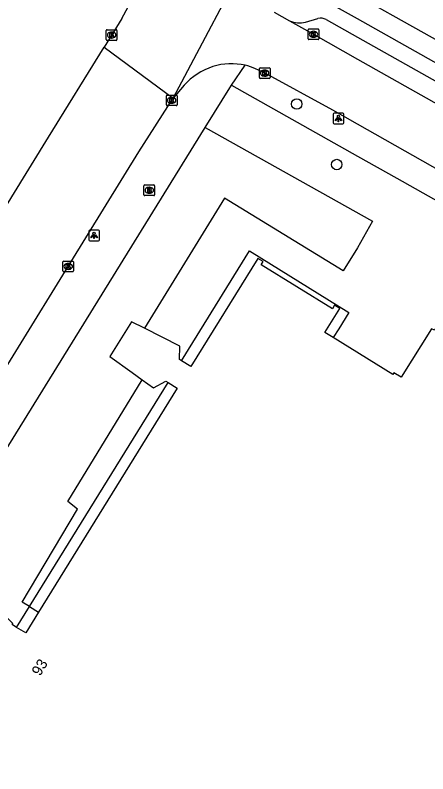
# Model space of a CAD drawing. Extents: x 162812 to 163818, y 381639 to 382470.
# Drawn here: x 162967.9 to 163006.6, y 382135.2 to 382206.4 of the extents above; entities that cross this region are included whole.
import ezdxf

# ---------------------------------------------------------------- set-up
doc = ezdxf.new("R2010")
doc.units = 0
for name, color, linetype in [('IMGEO_Boom', 7, 'Continuous'), ('IMGEO_Brandkraan', 7, 'Continuous'), ('IMGEO_Groenvoorziening', 7, 'Continuous'), ('IMGEO_Kolk', 7, 'Continuous'), ('IMGEO_Lichtpunt', 7, 'Continuous'), ('IMGEO_Pand', 7, 'Continuous'), ('IMGEO_Pand_nummerreeks', 7, 'Continuous'), ('IMGEO_Rijbaan_lokaal_gesloten', 7, 'Continuous'), ('IMGEO_Rijbaan_lokaal_open', 7, 'Continuous'), ('IMGEO_Voetpad_open', 7, 'Continuous')]:
    doc.layers.add(name, color=color, linetype=linetype)

msp = doc.modelspace()

# ---------------------------------------------------------------- linework, layer by layer
at = {"layer": 'IMGEO_Boom'}
for centre in [(162994.291, 382198.042), (162998.048, 382192.364)]:
    msp.add_circle(centre, 0.489, dxfattribs=at)
at = {"layer": 'IMGEO_Brandkraan'}
for p, q in [((162979.962, 382189.526), (162979.962, 382190.378)), ((162980.037, 382190.452), (162980.889, 382190.452)), ((162980.45, 382190.232), (162980.475, 382190.232)), ((162980.963, 382190.378), (162980.963, 382189.526)), ((162980.889, 382189.452), (162980.037, 382189.452)), ((162980.473, 382189.672), (162980.448, 382189.672))]:
    msp.add_line(p, q, dxfattribs=at)
for points in [[(162979.962, 382189.526), (162979.962, 382190.378)], [(162980.037, 382190.452), (162980.889, 382190.452)], [(162980.31, 382190.152), (162980.31, 382189.752), (162980.523, 382189.752)], [(162980.541, 382190.152), (162980.31, 382190.152)], [(162980.489, 382190.071), (162980.435, 382190.071), (162980.435, 382189.995)], [(162980.435, 382189.995), (162980.488, 382189.995)], [(162980.497, 382189.919), (162980.435, 382189.919), (162980.435, 382189.838)], [(162980.435, 382189.838), (162980.497, 382189.838)], [(162980.963, 382190.378), (162980.963, 382189.526)], [(162980.889, 382189.452), (162980.037, 382189.452)]]:
    msp.add_lwpolyline(points, dxfattribs=at)
for centre, radius, start, end in [((162980.039, 382190.376), 0.0765, 91.55205, 178.44795), ((162980.039, 382190.376), 0.0765, 91.55205, 178.44795), ((162980.49, 382190.033), 0.0379, 267.82845, 90.93552), ((162980.498, 382189.878), 0.0404, 269.87594, 90.50774), ((162980.529, 382190.003), 0.251, 268.66757, 293.53466), ((162980.545, 382190.007), 0.145, 59.4692, 91.53667), ((162980.57, 382190.054), 0.0922, 285.51372, 58.15012), ((162980.575, 382189.862), 0.105, 301.31148, 78.98903), ((162980.887, 382190.376), 0.0765, 1.55205, 88.44795), ((162980.887, 382190.376), 0.0765, 1.55205, 88.44795), ((162980.039, 382189.528), 0.0765, 181.55205, 268.44795), ((162980.039, 382189.528), 0.0765, 181.55205, 268.44795), ((162980.887, 382189.528), 0.0765, 271.55205, 358.44795), ((162980.887, 382189.528), 0.0765, 271.55205, 358.44795)]:
    msp.add_arc(centre, radius, start, end, dxfattribs=at)
for centre, major_axis, ratio, start_param, end_param in [((162980.449, 382189.952), (-0.387, 0.002), 0.722429, 4.712389, 7.853982), ((162980.474, 382189.952), (-0.39, 0.002), 0.717154, 1.570796, 4.712389)]:
    msp.add_ellipse(centre, major_axis=major_axis, ratio=ratio, start_param=start_param, end_param=end_param, dxfattribs=at)
at = {"layer": 'IMGEO_Groenvoorziening'}
msp.add_lwpolyline([(162985.712, 382195.825), (163001.411, 382187.044), (163000, 382184.546), (162998.636, 382182.387), (162987.516, 382189.209), (162980.01, 382177.002)], dxfattribs=at)
at = {"layer": 'IMGEO_Kolk'}
for p, q in [((162976.431, 382204.088), (162976.431, 382204.94)), ((162976.506, 382205.014), (162977.358, 382205.014)), ((162976.919, 382204.794), (162976.944, 382204.794)), ((162977.432, 382204.94), (162977.432, 382204.088)), ((162995.368, 382204.159), (162995.368, 382205.011)), ((162995.443, 382205.085), (162996.295, 382205.085)), ((162995.856, 382204.865), (162995.881, 382204.865)), ((162996.369, 382205.011), (162996.369, 382204.159)), ((162977.358, 382204.014), (162976.506, 382204.014)), ((162976.942, 382204.234), (162976.917, 382204.234)), ((162996.295, 382204.085), (162995.443, 382204.085)), ((162995.879, 382204.305), (162995.854, 382204.305)), ((162990.789, 382200.515), (162990.789, 382201.367)), ((162990.864, 382201.441), (162991.716, 382201.441)), ((162991.277, 382201.221), (162991.302, 382201.221)), ((162991.79, 382201.367), (162991.79, 382200.515)), ((162991.3, 382200.661), (162991.275, 382200.661)), ((162991.716, 382200.441), (162990.864, 382200.441)), ((162982.065, 382197.962), (162982.065, 382198.814)), ((162982.14, 382198.888), (162982.992, 382198.888)), ((162982.553, 382198.668), (162982.578, 382198.668)), ((162983.066, 382198.814), (162983.066, 382197.962)), ((162982.992, 382197.888), (162982.14, 382197.888)), ((162982.576, 382198.108), (162982.551, 382198.108)), ((162972.358, 382182.379), (162972.358, 382183.231)), ((162972.433, 382183.305), (162973.285, 382183.305)), ((162972.846, 382183.085), (162972.871, 382183.085)), ((162973.359, 382183.231), (162973.359, 382182.379)), ((162973.285, 382182.305), (162972.433, 382182.305)), ((162972.869, 382182.525), (162972.844, 382182.525))]:
    msp.add_line(p, q, dxfattribs=at)
for points in [[(162976.431, 382204.088), (162976.431, 382204.94)], [(162976.506, 382205.014), (162977.358, 382205.014)], [(162976.752, 382204.714), (162976.875, 382204.714), (162976.875, 382204.563), (162977.005, 382204.714), (162977.169, 382204.714), (162977.023, 382204.563), (162977.176, 382204.314), (162977.024, 382204.314), (162976.939, 382204.478), (162976.875, 382204.411), (162976.875, 382204.314), (162976.752, 382204.314), (162976.752, 382204.714)], [(162977.432, 382204.94), (162977.432, 382204.088)], [(162995.368, 382204.159), (162995.368, 382205.011)], [(162995.443, 382205.085), (162996.295, 382205.085)], [(162995.689, 382204.785), (162995.812, 382204.785), (162995.812, 382204.634), (162995.942, 382204.785), (162996.106, 382204.785), (162995.96, 382204.634), (162996.113, 382204.385), (162995.961, 382204.385), (162995.876, 382204.549), (162995.812, 382204.482), (162995.812, 382204.385), (162995.689, 382204.385), (162995.689, 382204.785)], [(162996.369, 382205.011), (162996.369, 382204.159)], [(162977.358, 382204.014), (162976.506, 382204.014)], [(162996.295, 382204.085), (162995.443, 382204.085)], [(162990.789, 382200.515), (162990.789, 382201.367)], [(162990.864, 382201.441), (162991.716, 382201.441)], [(162991.79, 382201.367), (162991.79, 382200.515)], [(162991.11, 382201.141), (162991.233, 382201.141), (162991.233, 382200.99), (162991.363, 382201.141), (162991.527, 382201.141), (162991.381, 382200.99), (162991.534, 382200.741), (162991.382, 382200.741), (162991.297, 382200.905), (162991.233, 382200.838), (162991.233, 382200.741), (162991.11, 382200.741), (162991.11, 382201.141)], [(162991.716, 382200.441), (162990.864, 382200.441)], [(162982.065, 382197.962), (162982.065, 382198.814)], [(162982.14, 382198.888), (162982.992, 382198.888)], [(162982.386, 382198.588), (162982.509, 382198.588), (162982.509, 382198.437), (162982.639, 382198.588), (162982.803, 382198.588), (162982.657, 382198.437), (162982.81, 382198.188), (162982.658, 382198.188), (162982.573, 382198.352), (162982.509, 382198.285), (162982.509, 382198.188), (162982.386, 382198.188), (162982.386, 382198.588)], [(162983.066, 382198.814), (162983.066, 382197.962)], [(162982.992, 382197.888), (162982.14, 382197.888)], [(162972.358, 382182.379), (162972.358, 382183.231)], [(162972.433, 382183.305), (162973.285, 382183.305)], [(162972.679, 382183.005), (162972.802, 382183.005), (162972.802, 382182.854), (162972.932, 382183.005), (162973.096, 382183.005), (162972.95, 382182.854), (162973.103, 382182.605), (162972.951, 382182.605), (162972.866, 382182.769), (162972.802, 382182.702), (162972.802, 382182.605), (162972.679, 382182.605), (162972.679, 382183.005)], [(162973.359, 382183.231), (162973.359, 382182.379)], [(162973.285, 382182.305), (162972.433, 382182.305)]]:
    msp.add_lwpolyline(points, dxfattribs=at)
for centre, start, end in [((162976.508, 382204.938), 91.55205, 178.44795), ((162976.508, 382204.938), 91.55205, 178.44795), ((162977.356, 382204.938), 1.55205, 88.44795), ((162977.356, 382204.938), 1.55205, 88.44795), ((162995.445, 382205.009), 91.55205, 178.44795), ((162995.445, 382205.009), 91.55205, 178.44795), ((162996.293, 382205.009), 1.55205, 88.44795), ((162996.293, 382205.009), 1.55205, 88.44795), ((162976.508, 382204.09), 181.55205, 268.44795), ((162976.508, 382204.09), 181.55205, 268.44795), ((162977.356, 382204.09), 271.55205, 358.44795), ((162977.356, 382204.09), 271.55205, 358.44795), ((162995.445, 382204.161), 181.55205, 268.44795), ((162995.445, 382204.161), 181.55205, 268.44795), ((162996.293, 382204.161), 271.55205, 358.44795), ((162996.293, 382204.161), 271.55205, 358.44795), ((162990.866, 382201.365), 91.55205, 178.44795), ((162990.866, 382201.365), 91.55205, 178.44795), ((162991.714, 382201.365), 1.55205, 88.44795), ((162991.714, 382201.365), 1.55205, 88.44795), ((162990.866, 382200.517), 181.55205, 268.44795), ((162990.866, 382200.517), 181.55205, 268.44795), ((162991.714, 382200.517), 271.55205, 358.44795), ((162991.714, 382200.517), 271.55205, 358.44795), ((162982.142, 382198.812), 91.55205, 178.44795), ((162982.142, 382198.812), 91.55205, 178.44795), ((162982.99, 382198.812), 1.55205, 88.44795), ((162982.99, 382198.812), 1.55205, 88.44795), ((162982.142, 382197.964), 181.55205, 268.44795), ((162982.142, 382197.964), 181.55205, 268.44795), ((162982.99, 382197.964), 271.55205, 358.44795), ((162982.99, 382197.964), 271.55205, 358.44795), ((162972.435, 382183.229), 91.55205, 178.44795), ((162972.435, 382183.229), 91.55205, 178.44795), ((162973.283, 382183.229), 1.55205, 88.44795), ((162973.283, 382183.229), 1.55205, 88.44795), ((162972.435, 382182.381), 181.55205, 268.44795), ((162972.435, 382182.381), 181.55205, 268.44795), ((162973.283, 382182.381), 271.55205, 358.44795), ((162973.283, 382182.381), 271.55205, 358.44795)]:
    msp.add_arc(centre, 0.0765, start, end, dxfattribs=at)
for centre, major_axis, ratio, start_param, end_param in [((162976.918, 382204.514), (-0.387, 0.002), 0.722429, 4.712389, 7.853982), ((162976.943, 382204.514), (-0.39, 0.002), 0.717154, 1.570796, 4.712389), ((162995.855, 382204.585), (-0.387, 0.002), 0.722429, 4.712389, 7.853982), ((162995.88, 382204.585), (-0.39, 0.002), 0.717154, 1.570796, 4.712389), ((162991.276, 382200.941), (-0.387, 0.002), 0.722429, 4.712389, 7.853982), ((162991.301, 382200.941), (-0.39, 0.002), 0.717154, 1.570796, 4.712389), ((162982.552, 382198.388), (-0.387, 0.002), 0.722429, 4.712389, 7.853982), ((162982.577, 382198.388), (-0.39, 0.002), 0.717154, 1.570796, 4.712389), ((162972.845, 382182.805), (-0.387, 0.002), 0.722429, 4.712389, 7.853982), ((162972.87, 382182.805), (-0.39, 0.002), 0.717154, 1.570796, 4.712389)]:
    msp.add_ellipse(centre, major_axis=major_axis, ratio=ratio, start_param=start_param, end_param=end_param, dxfattribs=at)
at = {"layer": 'IMGEO_Lichtpunt'}
for p, q in [((162997.703, 382197.084), (162997.703, 382196.277)), ((162997.703, 382197.084), (162997.703, 382196.277)), ((162998.605, 382197.179), (162997.797, 382197.179)), ((162998.605, 382197.179), (162997.797, 382197.179)), ((162998.699, 382196.277), (162998.699, 382197.084)), ((162998.699, 382196.277), (162998.699, 382197.084)), ((162997.797, 382196.183), (162998.605, 382196.183)), ((162997.797, 382196.183), (162998.605, 382196.183)), ((162975.684, 382186.212), (162974.876, 382186.212)), ((162975.684, 382186.212), (162974.876, 382186.212)), ((162974.782, 382186.117), (162974.782, 382185.31)), ((162974.782, 382186.117), (162974.782, 382185.31)), ((162975.778, 382185.31), (162975.778, 382186.117)), ((162975.778, 382185.31), (162975.778, 382186.117)), ((162974.876, 382185.216), (162975.684, 382185.216)), ((162974.876, 382185.216), (162975.684, 382185.216))]:
    msp.add_line(p, q, dxfattribs=at)
for points in [[(162998.077, 382196.748), (162998.116, 382196.72), (162997.928, 382196.458), (162997.89, 382196.485), (162998.077, 382196.748)], [(162998.179, 382196.7), (162998.226, 382196.7), (162998.226, 382196.378), (162998.179, 382196.378), (162998.179, 382196.7)], [(162998.289, 382196.72), (162998.327, 382196.747), (162998.514, 382196.485), (162998.475, 382196.457), (162998.289, 382196.72)], [(162975.156, 382185.781), (162975.195, 382185.753), (162975.007, 382185.491), (162974.969, 382185.518), (162975.156, 382185.781)], [(162975.258, 382185.733), (162975.305, 382185.733), (162975.305, 382185.411), (162975.258, 382185.411), (162975.258, 382185.733)], [(162975.368, 382185.753), (162975.406, 382185.78), (162975.593, 382185.518), (162975.554, 382185.49), (162975.368, 382185.753)]]:
    msp.add_lwpolyline(points, dxfattribs=at)
for centre in [(162998.202, 382196.882), (162975.281, 382185.915)]:
    msp.add_circle(centre, 0.0994, dxfattribs=at)
for centre, start, end in [((162997.797, 382197.084), 90, 180), ((162997.797, 382197.084), 90, 180), ((162998.605, 382197.084), 0, 90), ((162998.605, 382197.084), 0, 90), ((162997.797, 382196.277), 180, 270), ((162997.797, 382196.277), 180, 270), ((162998.605, 382196.277), 270, 0), ((162998.605, 382196.277), 270, 360), ((162974.876, 382186.117), 90, 180), ((162974.876, 382186.117), 90, 180), ((162975.684, 382186.117), 0, 90), ((162975.684, 382186.117), 0, 90), ((162974.876, 382185.31), 180, 270), ((162974.876, 382185.31), 180, 270), ((162975.684, 382185.31), 270, 0), ((162975.684, 382185.31), 270, 360)]:
    msp.add_arc(centre, 0.0946, start, end, dxfattribs=at)
at = {"layer": 'IMGEO_Pand'}
for points in [[(163061.725, 382191.879), (163058.74, 382192.551), (163057.721, 382188.164), (163055.179, 382177.222), (163051.129, 382179.389), (163048.007, 382181.149), (163044.333, 382183.219), (163041.214, 382184.976), (163037.532, 382187.051), (163034.384, 382188.824), (163030.708, 382190.896), (163027.585, 382192.655), (163023.766, 382194.807), (163020.65, 382196.563), (163016.933, 382198.657), (163013.816, 382200.413), (163010.115, 382202.499), (163007.022, 382204.242), (163003.328, 382206.323), (163000.2, 382208.085), (163000, 382208.198), (162998.627, 382208.972), (163000, 382211.41), (163000.373, 382212.073)], [(162997.723, 382176.127), (162996.945, 382176.609), (162998.332, 382178.853), (162997.841, 382179.156), (162997.638, 382178.829), (162990.952, 382182.966), (162991.13, 382183.255), (162990.634, 382183.561), (162984.359, 382173.421), (162983.498, 382173.954)], [(163013.694, 382172.971), (163013.4, 382173.037), (163014.601, 382178.891), (163009.172, 382179.99), (163007.206, 382176.814), (163006.927, 382176.956), (163004.082, 382172.412), (163003.402, 382172.822), (163003.314, 382172.669), (162997.723, 382176.127)], [(162980.01, 382177.002), (162978.797, 382177.611), (162976.775, 382174.343), (162978.87, 382172.841), (162979.798, 382172.176)], [(162983.498, 382173.954), (162983.302, 382174.075), (162983.34, 382175.33), (162980.01, 382177.002)], [(162979.798, 382172.176), (162980.846, 382171.425), (162982.022, 382172.057), (162982.238, 382171.923)], [(162982.238, 382171.923), (162983.093, 382171.394), (162970.081, 382150.369)], [(162968.018, 382148.947), (162967.602, 382149.204), (162967.672, 382149.317), (162966.586, 382150.385)], [(162970.081, 382150.369), (162968.874, 382148.418), (162968.018, 382148.947)]]:
    msp.add_lwpolyline(points, dxfattribs=at)
at = {"layer": 'IMGEO_Rijbaan_lokaal_gesloten'}
for points in [[(162982.698, 382198.597), (162990.422, 382213.203)], [(162977.901, 382206.074), (162976.232, 382203.382)], [(162924.182, 382121.333), (162925.442, 382122.831), (162927.482, 382125.349), (162930.043, 382128.996), (162932.393, 382132.453), (162938.444, 382142.165), (162943.036, 382149.709), (162947.027, 382156.124), (162953.158, 382165.967), (162956.71, 382171.753), (162963.882, 382183.343), (162967.573, 382189.32), (162970.994, 382194.935), (162976.232, 382203.382)], [(162976.232, 382203.382), (162982.698, 382198.597)], [(162938.949, 382127.926), (162940.487, 382130.445), (162943.496, 382135.354), (162951.558, 382148.464), (162956.73, 382156.768), (162962.742, 382166.43), (162973.097, 382183.191), (162979.497, 382193.55), (162982.698, 382198.597)]]:
    msp.add_lwpolyline(points, dxfattribs=at)
msp.add_arc((162655.215, 382382.52), 367.777, 331.33002, 337.5049, dxfattribs=at)
at = {"layer": 'IMGEO_Rijbaan_lokaal_open'}
for points in [[(162992.162, 382206.65), (162993.623, 382205.843)], [(162993.623, 382205.843), (162995.868, 382204.584), (163000, 382202.254), (163013.599, 382194.587), (163031.539, 382184.477), (163049.323, 382174.442), (163054.84, 382171.331)], [(163054.057, 382165.725), (163042.253, 382172.258), (163041.008, 382172.924), (163000, 382196.148), (162997.675, 382197.468), (162991.262, 382200.957), (162990.438, 382201.354)], [(162983.726, 382199.812), (162982.698, 382198.597)]]:
    msp.add_lwpolyline(points, dxfattribs=at)
for centre, radius, start, end in [((162988.412, 382195.52), 6.354, 108.29411, 137.50931), ((162988.16, 382196.02), 5.801, 77.0299, 107.48369), ((162988.143, 382195.984), 5.84, 66.85686, 76.94378)]:
    msp.add_arc(centre, radius, start, end, dxfattribs=at)
at = {"layer": 'IMGEO_Voetpad_open'}
for points in [[(163057.569, 382173.59), (163000, 382206.037), (162996.261, 382208.144)], [(162995.116, 382205.733), (162996.282, 382206.075)], [(162997.061, 382205.956), (163000, 382204.302), (163014.776, 382195.984), (163053.199, 382174.308)], [(162988.175, 382199.803), (162989.462, 382201.673)], [(162985.712, 382195.825), (162988.175, 382199.803)], [(162988.175, 382199.803), (163000, 382193.16), (163003.692, 382191.083), (163015.946, 382184.19)], [(162960.061, 382154.39), (162961.039, 382155.97), (162985.712, 382195.825)], [(162983.498, 382173.954), (162989.877, 382184.262), (162999.19, 382178.498), (162998.242, 382176.965), (162997.723, 382176.127)], [(162969.226, 382150.899), (162968.541, 382151.323), (162973.736, 382160.028), (162972.836, 382160.753), (162979.798, 382172.176)], [(162969.226, 382150.899), (162982.238, 382171.923)], [(162968.018, 382148.947), (162969.226, 382150.899)], [(162969.226, 382150.899), (162970.081, 382150.369)]]:
    msp.add_lwpolyline(points, dxfattribs=at)
for centre, radius, start, end in [((162994.518, 382207.801), 2.153, 245.43735, 286.13509), ((162996.526, 382205.062), 1.042, 59.09896, 103.53033)]:
    msp.add_arc(centre, radius, start, end, dxfattribs=at)

# ---------------------------------------------------------------- texts
at = {"layer": 'IMGEO_Pand_nummerreeks'}
msp.add_text('93', height=1, rotation=58.69953, dxfattribs=at).set_placement((162970.215, 382144.311))

doc.saveas('drawing.dxf')
